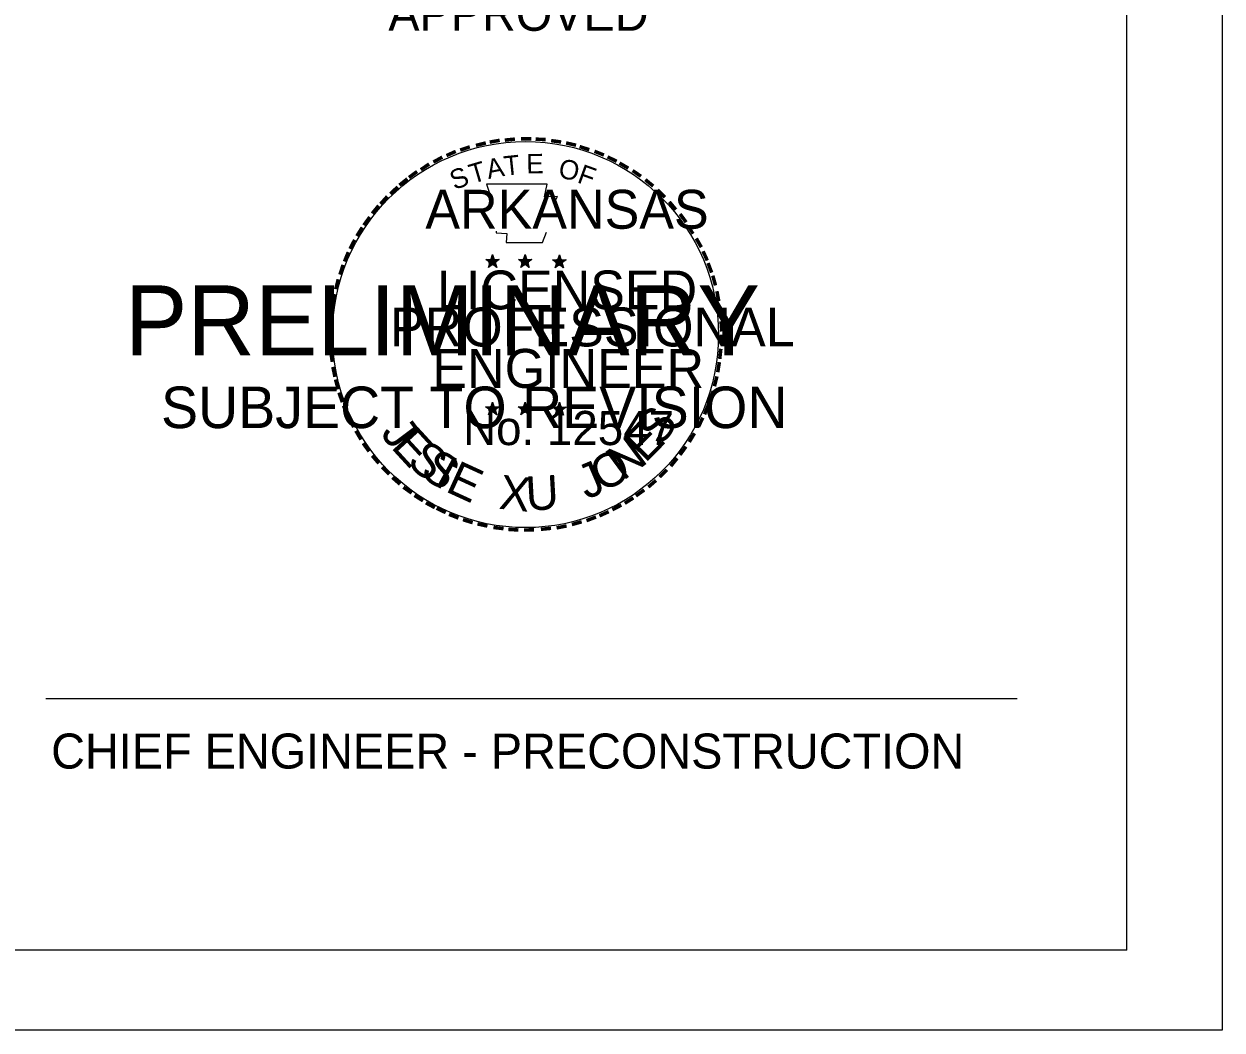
# Model space of a CAD drawing. Extents: x -939622 to -934245, y 1383184 to 1385301.
# Drawn here: x -934726.4 to -934277.5, y 1383700.9 to 1384077.9 of the extents above; entities that cross this region are included whole.
import ezdxf

# ---------------------------------------------------------------- set-up
doc = ezdxf.new("R2010")
doc.units = 0
for name, color, linetype in [('R_Border', 7, 'Continuous'), ('R_Border PE', 7, 'Continuous'), ('R_Border Prem', 7, 'Continuous'), ('R_No Plot', 7, 'Continuous')]:
    doc.layers.add(name, color=color, linetype=linetype)

msp = doc.modelspace()

# ---------------------------------------------------------------- linework, layer by layer
at = {"layer": 'R_Border'}
for q in [(-934313.13, 1385271.74), (-936684.48, 1383730.79)]:
    msp.add_line((-934313.13, 1383730.79), q, dxfattribs=at)
at = {"layer": 'R_Border PE'}
for p, q in [((-934550.83, 1383991.51), (-934551.13, 1383989.64)), ((-934550.83, 1383988.81), (-934550.83, 1383991.51)), ((-934550.83, 1383991.51), (-934550.45, 1383989.71)), ((-934538.6, 1383991.51), (-934538.9, 1383989.64)), ((-934538.6, 1383988.81), (-934538.6, 1383991.51)), ((-934538.6, 1383991.51), (-934538.3, 1383989.71)), ((-934525.78, 1383991.36), (-934526.08, 1383989.56)), ((-934525.78, 1383988.74), (-934525.78, 1383991.36)), ((-934525.78, 1383991.36), (-934525.48, 1383989.56)), ((-934553.38, 1383989.64), (-934550.83, 1383988.81)), ((-934553.38, 1383989.64), (-934551.5, 1383989.34)), ((-934553.38, 1383989.64), (-934551.65, 1383988.74)), ((-934552.4, 1383986.64), (-934550.83, 1383988.81)), ((-934552.4, 1383986.64), (-934551.5, 1383988.44)), ((-934552.4, 1383986.64), (-934550.9, 1383988.21)), ((-934549.25, 1383986.64), (-934550.9, 1383988.21)), ((-934548.35, 1383989.64), (-934550.83, 1383988.81)), ((-934549.25, 1383986.64), (-934550.83, 1383988.81)), ((-934548.35, 1383989.64), (-934550.38, 1383989.26)), ((-934549.25, 1383986.64), (-934550.3, 1383988.74)), ((-934548.35, 1383989.64), (-934549.78, 1383988.89)), ((-934541.15, 1383989.64), (-934538.6, 1383988.81)), ((-934541.15, 1383989.64), (-934539.35, 1383989.34)), ((-934541.15, 1383989.64), (-934539.5, 1383988.74)), ((-934540.25, 1383986.64), (-934538.6, 1383988.81)), ((-934540.25, 1383986.64), (-934539.28, 1383988.44)), ((-934540.25, 1383986.64), (-934538.68, 1383988.21)), ((-934537.1, 1383986.64), (-934538.68, 1383988.21)), ((-934536.13, 1383989.64), (-934538.6, 1383988.81)), ((-934537.1, 1383986.64), (-934538.6, 1383988.81)), ((-934536.13, 1383989.64), (-934538.23, 1383989.26)), ((-934537.1, 1383986.64), (-934538.15, 1383988.74)), ((-934536.13, 1383989.64), (-934537.63, 1383988.89)), ((-934528.33, 1383989.56), (-934525.78, 1383988.74)), ((-934528.33, 1383989.56), (-934526.53, 1383989.19)), ((-934528.33, 1383989.56), (-934526.6, 1383988.66)), ((-934527.43, 1383986.56), (-934525.78, 1383988.74)), ((-934527.43, 1383986.56), (-934526.45, 1383988.36)), ((-934527.43, 1383986.56), (-934525.78, 1383988.14)), ((-934523.23, 1383989.56), (-934525.78, 1383988.74)), ((-934524.28, 1383986.56), (-934525.78, 1383988.74)), ((-934524.28, 1383986.56), (-934525.78, 1383988.14)), ((-934523.23, 1383989.56), (-934525.4, 1383989.19)), ((-934524.28, 1383986.56), (-934525.25, 1383988.66)), ((-934523.23, 1383989.56), (-934524.8, 1383988.81)), ((-934553.45, 1383934.44), (-934550.9, 1383933.61)), ((-934553.45, 1383934.44), (-934551.5, 1383934.06)), ((-934553.45, 1383934.44), (-934551.65, 1383933.54)), ((-934552.4, 1383931.44), (-934550.9, 1383933.61)), ((-934552.4, 1383931.44), (-934551.5, 1383933.24)), ((-934552.4, 1383931.44), (-934550.9, 1383933.09)), ((-934550.9, 1383936.24), (-934551.2, 1383934.44)), ((-934550.9, 1383933.61), (-934550.9, 1383936.24)), ((-934550.9, 1383936.24), (-934550.53, 1383934.44)), ((-934548.35, 1383934.44), (-934550.9, 1383933.61)), ((-934549.25, 1383931.44), (-934550.9, 1383933.61)), ((-934549.25, 1383931.44), (-934550.9, 1383933.01)), ((-934548.35, 1383934.44), (-934550.45, 1383934.06)), ((-934549.25, 1383931.44), (-934550.3, 1383933.54)), ((-934548.35, 1383934.44), (-934549.78, 1383933.69)), ((-934541.23, 1383934.44), (-934538.68, 1383933.61)), ((-934541.23, 1383934.44), (-934539.35, 1383934.06)), ((-934541.23, 1383934.44), (-934539.5, 1383933.54)), ((-934540.25, 1383931.44), (-934538.68, 1383933.61)), ((-934540.25, 1383931.44), (-934539.35, 1383933.24)), ((-934540.25, 1383931.44), (-934538.68, 1383933.09)), ((-934538.68, 1383936.24), (-934538.98, 1383934.44)), ((-934538.68, 1383933.61), (-934538.68, 1383936.24)), ((-934538.68, 1383936.24), (-934538.38, 1383934.44)), ((-934536.13, 1383934.44), (-934538.68, 1383933.61)), ((-934537.18, 1383931.44), (-934538.68, 1383933.61)), ((-934537.18, 1383931.44), (-934538.68, 1383933.01)), ((-934536.13, 1383934.44), (-934538.3, 1383934.06)), ((-934537.18, 1383931.44), (-934538.15, 1383933.54)), ((-934536.13, 1383934.44), (-934537.7, 1383933.69)), ((-934528.33, 1383934.36), (-934525.78, 1383933.54)), ((-934528.33, 1383934.36), (-934526.53, 1383933.99)), ((-934528.33, 1383934.36), (-934526.6, 1383933.46)), ((-934527.43, 1383931.36), (-934525.78, 1383933.54)), ((-934527.43, 1383931.36), (-934526.45, 1383933.16)), ((-934527.43, 1383931.36), (-934525.78, 1383933.01)), ((-934525.78, 1383936.16), (-934526.08, 1383934.36)), ((-934525.78, 1383933.54), (-934525.78, 1383936.16)), ((-934525.78, 1383936.16), (-934525.48, 1383934.36)), ((-934523.23, 1383934.36), (-934525.78, 1383933.54)), ((-934524.28, 1383931.36), (-934525.78, 1383933.54)), ((-934524.28, 1383931.36), (-934525.78, 1383932.94)), ((-934523.23, 1383934.36), (-934525.4, 1383933.99)), ((-934524.28, 1383931.36), (-934525.33, 1383933.46)), ((-934523.23, 1383934.36), (-934524.8, 1383933.61)), ((-934718.23, 1383825.12), (-934354.31, 1383825.12))]:
    msp.add_line(p, q, dxfattribs=at)
for points in [[(-934553.08, 1384017.91), (-934551.13, 1384011.84)], [(-934527.5, 1384011.24), (-934526.45, 1384013.26), (-934531.4, 1384013.11), (-934530.43, 1384017.91), (-934553.08, 1384017.91)], [(-934549.48, 1384000.29), (-934549.48, 1383999.61), (-934545.43, 1383999.46), (-934545.8, 1383996.01), (-934532.15, 1383996.01), (-934530.65, 1383999.91)], [(-934550.83, 1383991.51), (-934549.25, 1383986.64), (-934553.38, 1383989.64), (-934548.35, 1383989.64), (-934552.4, 1383986.64), (-934550.83, 1383991.51)], [(-934538.6, 1383991.51), (-934537.1, 1383986.64), (-934541.15, 1383989.64), (-934536.13, 1383989.64), (-934540.25, 1383986.64), (-934538.6, 1383991.51)], [(-934525.78, 1383991.36), (-934524.28, 1383986.56), (-934528.33, 1383989.56), (-934523.23, 1383989.56), (-934527.43, 1383986.56), (-934525.78, 1383991.36)], [(-934550.9, 1383936.24), (-934549.25, 1383931.44), (-934553.45, 1383934.44), (-934548.35, 1383934.44), (-934552.4, 1383931.44), (-934550.9, 1383936.24)], [(-934538.68, 1383936.24), (-934537.18, 1383931.44), (-934541.23, 1383934.44), (-934536.13, 1383934.44), (-934540.25, 1383931.44), (-934538.68, 1383936.24)], [(-934525.78, 1383936.16), (-934524.28, 1383931.36), (-934528.33, 1383934.36), (-934523.23, 1383934.36), (-934527.43, 1383931.36), (-934525.78, 1383936.16)]]:
    msp.add_lwpolyline(points, dxfattribs=at)
for centre, radius in [((-934538.5, 1383961.52), 72.34), ((-934550.9, 1383988.8), 1.26), ((-934550.9, 1383988.8), 1.05), ((-934550.9, 1383988.8), 0.844), ((-934550.9, 1383988.8), 0.722), ((-934550.9, 1383988.8), 0.545), ((-934550.9, 1383988.8), 0.361), ((-934550.9, 1383988.8), 0.216), ((-934538.72, 1383988.8), 1.26), ((-934538.72, 1383988.8), 1.05), ((-934538.72, 1383988.8), 0.844), ((-934538.72, 1383988.8), 0.722), ((-934538.72, 1383988.8), 0.545), ((-934538.72, 1383988.8), 0.361), ((-934538.72, 1383988.8), 0.216), ((-934525.86, 1383988.72), 1.26), ((-934525.86, 1383988.72), 1.05), ((-934525.86, 1383988.72), 0.844), ((-934525.86, 1383988.72), 0.722), ((-934525.86, 1383988.72), 0.545), ((-934525.86, 1383988.72), 0.361), ((-934525.86, 1383988.72), 0.216), ((-934550.93, 1383933.6), 1.26), ((-934550.93, 1383933.6), 1.05), ((-934550.93, 1383933.6), 0.844), ((-934550.93, 1383933.6), 0.722), ((-934550.93, 1383933.6), 0.545), ((-934550.93, 1383933.6), 0.361), ((-934550.93, 1383933.6), 0.216), ((-934538.76, 1383933.6), 1.26), ((-934538.76, 1383933.6), 1.05), ((-934538.76, 1383933.6), 0.844), ((-934538.76, 1383933.6), 0.722), ((-934538.76, 1383933.6), 0.545), ((-934538.76, 1383933.6), 0.361), ((-934538.76, 1383933.6), 0.216), ((-934525.88, 1383933.52), 1.26), ((-934525.88, 1383933.52), 1.05), ((-934525.88, 1383933.52), 0.844), ((-934525.88, 1383933.52), 0.722), ((-934525.88, 1383933.52), 0.545), ((-934525.88, 1383933.52), 0.361), ((-934525.88, 1383933.52), 0.216)]:
    msp.add_circle(centre, radius, dxfattribs=at)
at = {"layer": 'R_No Plot'}
msp.add_line((-936777.48, 1383700.95), (-934277.48, 1383700.95), dxfattribs=at)
msp.add_lwpolyline([(-936777.53, 1385300.95), (-934277.48, 1385300.95), (-934277.48, 1383700.92), (-936777.53, 1383700.92)], close=True, dxfattribs=at)

# ---------------------------------------------------------------- texts
at = {"layer": 'R_Border PE'}
for s, height, p in [('APPROVED', 13.122, (-934589.9, 1384075.36)), ('ARKANSAS', 14.58, (-934576.03, 1384001.19)), ('LICENSED', 14.58, (-934571.68, 1383970.96)), ('PROFESSIONAL', 14.58, (-934589.3, 1383957.09)), ('ENGINEER', 14.58, (-934573.4, 1383941.56)), ('No. 12547', 12.808, (-934561.88, 1383920.11)), ('CHIEF ENGINEER - PRECONSTRUCTION', 13.122, (-934716.25, 1383798.9))]:
    msp.add_text(s, height=height, dxfattribs=at).set_placement(p)
for s, height, rotation, p in [('-', 11.66, 0.1862, (-934540.85, 1384030.36)), ('-', 11.66, 19.1761, (-934562.15, 1384026.16)), ('-', 11.66, 13.6301, (-934556.68, 1384027.89)), ('-', 11.66, 10.2193, (-934551.8, 1384029.09)), ('-', 11.66, 5.8968, (-934546.48, 1384029.84)), ('-', 11.66, 357.743, (-934535.6, 1384030.29)), ('-', 11.66, 352.1617, (-934530.2, 1384029.84)), ('-', 11.66, 347.2049, (-934524.95, 1384029.09)), ('-', 11.66, 342.3362, (-934520.23, 1384027.89)), ('-', 11.66, 28.7918, (-934571.45, 1384021.89)), ('-', 11.66, 24.3072, (-934566.88, 1384024.21)), ('T', 7.29, 16.4036, (-934558.4, 1384017.99)), ('A', 7.29, 11.2132, (-934552.4, 1384019.79)), ('T', 7.29, 6.0228, (-934546.25, 1384021.06)), ('E', 7.29, 0.8323, (-934538.15, 1384021.89)), ('O', 7.29, 350.4515, (-934526.45, 1384020.31)), ('-', 11.66, 337.8551, (-934514.98, 1384026.31)), ('-', 11.66, 334.1211, (-934510.33, 1384024.36)), ('-', 11.66, 36.2317, (-934580.08, 1384016.34)), ('-', 11.66, 34.0636, (-934575.8, 1384019.19)), ('S', 7.29, 21.594, (-934565.08, 1384015.59)), ('F', 7.29, 340.0707, (-934519.48, 1384018.66)), ('-', 11.66, 329.6409, (-934506.13, 1384022.26)), ('-', 11.66, 325.8627, (-934501.48, 1384019.64)), ('-', 11.66, 38.9507, (-934583.45, 1384013.56)), ('-', 11.66, 320.5297, (-934496.98, 1384016.56)), ('-', 11.66, 48.4231, (-934589.9, 1384006.96)), ('-', 11.66, 42.9622, (-934586.6, 1384010.49)), ('-', 11.66, 315.5786, (-934492.63, 1384012.96)), ('-', 11.66, 50.6142, (-934592.9, 1384003.51)), ('-', 11.66, 309.8797, (-934488.5, 1384008.91)), ('-', 11.66, 54.2325, (-934595.83, 1383999.31)), ('-', 11.66, 306.6522, (-934484.6, 1384004.56)), ('-', 11.66, 58.0706, (-934598.23, 1383995.49)), ('-', 10.21, 303.6753, (-934481.15, 1384000.44)), ('-', 11.66, 62.8713, (-934600.55, 1383990.99)), ('-', 11.66, 299.6684, (-934478.75, 1383995.94)), ('-', 11.66, 67.7743, (-934602.43, 1383986.56)), ('-', 11.66, 294.6628, (-934476.35, 1383991.51)), ('-', 11.66, 72.3945, (-934603.93, 1383981.99)), ('-', 11.66, 290.5728, (-934474.55, 1383987.39)), ('-', 11.66, 75.461, (-934605.43, 1383976.74)), ('-', 11.66, 285.1233, (-934472.83, 1383983.11)), ('-', 11.66, 280.5493, (-934471.33, 1383977.64)), ('-', 11.66, 81.2013, (-934606.33, 1383971.56)), ('-', 11.66, 85.1863, (-934606.93, 1383966.54)), ('-', 11.66, 276.5962, (-934470.2, 1383972.16)), ('-', 11.66, 89.0622, (-934607.08, 1383961.44)), ('-', 11.66, 274.3301, (-934469.75, 1383966.84)), ('-', 11.66, 94.1959, (-934606.85, 1383956.11)), ('-', 11.66, 269.9407, (-934469.53, 1383962.19)), ('-', 11.66, 98.9479, (-934606.33, 1383951.31)), ('-', 11.66, 263.5172, (-934469.68, 1383957.39)), ('-', 11.66, 260.9953, (-934470.2, 1383952.59)), ('-', 11.66, 101.7149, (-934605.35, 1383945.91)), ('-', 11.66, 255.7626, (-934470.95, 1383947.64)), ('-', 11.66, 105.4578, (-934604.15, 1383941.56)), ('-', 11.66, 109.0874, (-934602.65, 1383936.99)), ('-', 11.66, 252.8681, (-934472.3, 1383942.39)), ('-', 11.66, 114.0643, (-934600.78, 1383932.64)), ('S', 12.81, 53.0228, (-934487.77, 1383919.29)), ('-', 11.66, 247.8887, (-934473.88, 1383937.51)), ('-', 11.66, 115.7289, (-934598.53, 1383928.14)), ('J', 12.81, 306.9772, (-934593.12, 1383924.44)), ('E', 12.81, 45.6609, (-934493.6, 1383913.13)), ('-', 11.66, 244.6197, (-934475.83, 1383932.94)), ('-', 11.66, 120.4471, (-934595.9, 1383923.86)), ('E', 12.81, 312.5862, (-934589.23, 1383919.28)), ('N', 12.81, 36.371, (-934502, 1383906.52)), ('-', 11.66, 239.0712, (-934478.68, 1383927.46)), ('-', 11.66, 125.8934, (-934593.05, 1383919.81)), ('S', 12.81, 319.9481, (-934583.4, 1383913.13)), ('-', 11.66, 233.8452, (-934481.6, 1383922.74)), ('-', 11.66, 130.7181, (-934589.6, 1383915.69)), ('S', 12.81, 325.5571, (-934578.46, 1383908.97)), ('I', 12.81, 331.1661, (-934573.13, 1383905.32)), ('O', 12.81, 28.6586, (-934509.71, 1383902.12)), ('-', 11.66, 231.2538, (-934484.75, 1383918.54)), ('-', 11.66, 134.2238, (-934585.85, 1383911.79)), ('E', 12.81, 335.3729, (-934568.91, 1383902.93)), ('J', 12.81, 23.0496, (-934515.66, 1383899.59)), ('-', 11.66, 225.7653, (-934488.28, 1383914.49)), ('-', 11.66, 138.9338, (-934582.03, 1383908.41)), ('X', 12.81, 353.8651, (-934548.76, 1383896.31)), ('U', 12.81, 3.1551, (-934538.1, 1383895.51)), ('-', 11.66, 221.0851, (-934492.03, 1383910.74)), ('-', 11.66, 144.6463, (-934577.98, 1383905.41)), ('-', 11.66, 148.0898, (-934573.93, 1383902.71)), ('-', 11.66, 212.2491, (-934499.9, 1383904.51)), ('-', 11.66, 215.7363, (-934496.08, 1383907.36)), ('-', 11.66, 151.5704, (-934569.73, 1383900.31)), ('-', 11.66, 154.6002, (-934565.83, 1383898.59)), ('-', 11.66, 207.3568, (-934504.03, 1383901.96)), ('-', 11.66, 158.5612, (-934561.33, 1383896.71)), ('-', 11.66, 162.7983, (-934556.3, 1383895.14)), ('-', 11.66, 195.4743, (-934517.98, 1383895.89)), ('-', 11.66, 200.7184, (-934513.03, 1383897.61)), ('-', 11.66, 204.2516, (-934508.53, 1383899.56)), ('-', 11.66, 167.5555, (-934551.13, 1383894.01)), ('-', 11.66, 173.1155, (-934545.5, 1383893.19)), ('-', 11.66, 176.5183, (-934540.18, 1383892.75)), ('-', 11.66, 181.5918, (-934534.7, 1383892.9)), ('-', 11.66, 185.8167, (-934528.7, 1383893.49)), ('-', 11.66, 191.2858, (-934523.3, 1383894.39))]:
    msp.add_text(s, height=height, rotation=rotation, dxfattribs=at).set_placement(p)
at = {"layer": 'R_Border Prem'}
for s, height, p in [('PRELIMINARY', 26.25, (-934688.63, 1383953.7)), ('SUBJECT TO REVISION', 15.5633, (-934675.07, 1383926.48))]:
    msp.add_text(s, height=height, dxfattribs=at).set_placement(p)

doc.saveas('drawing.dxf')
